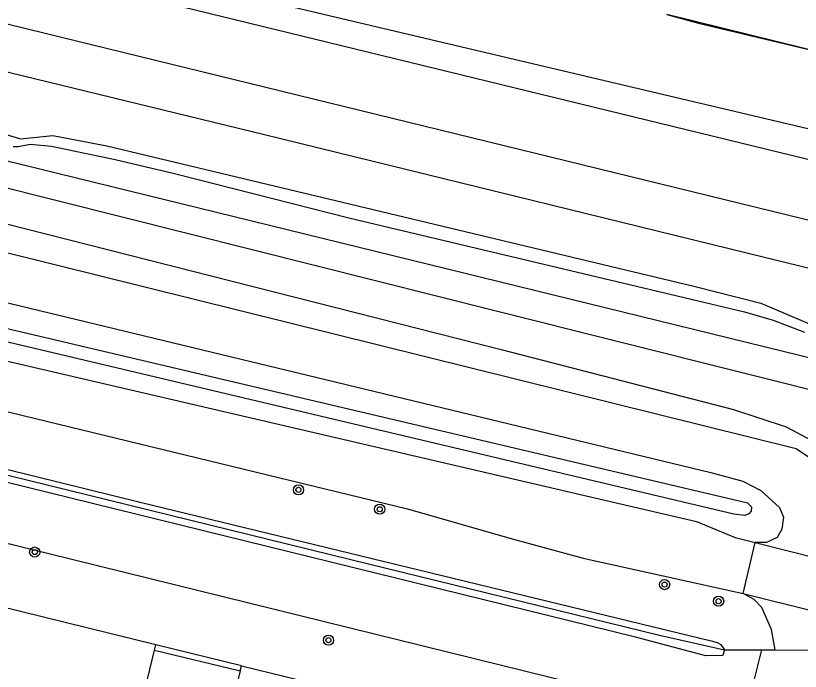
# Model space of a CAD drawing. Extents: x 128999 to 131010, y 395498 to 399007.
# Drawn here: x 129160.6 to 129222.4, y 397973.1 to 398024.7 of the extents above; entities that cross this region are included whole.
import ezdxf

# ---------------------------------------------------------------- set-up
doc = ezdxf.new("R2010")
doc.units = 0
for name, color, linetype in [('gg-afsc-hekwerk', 7, 'Continuous'), ('gg-afsc-muur', 7, 'Continuous'), ('gg-aspt-spoorlijn', 7, 'Continuous'), ('gg-bbg-hoofdgebouw', 7, 'Continuous'), ('gg-knt-BGT kruinlijn', 7, 'Continuous'), ('gg-knt-bovenkant onderkant talud', 7, 'Continuous'), ('gg-knt-verharding', 7, 'Continuous'), ('gt-grn-vlakafsluiter', 7, 'Continuous'), ('gt-symb-boom', 7, 'Continuous'), ('gx-grn-maaiveld', 7, 'Continuous')]:
    doc.layers.add(name, color=color, linetype=linetype)

# ---------------------------------------------------------------- blocks, each defined once
blk = doc.blocks.new('gt0-BOOM')
at = {"layer": 'gt-symb-boom'}
for radius in [0.4, 0.2]:
    blk.add_circle((0, 0), radius, dxfattribs=at)

msp = doc.modelspace()

# ---------------------------------------------------------------- linework, layer by layer
at = {"layer": 'gg-afsc-hekwerk'}
for points in [[(129000, 398050.975), (129026.753, 398044.298), (129058.787, 398036.396), (129076.426, 398031.949), (129105.902, 398024.609), (129127.134, 398019.338), (129158.723, 398011.427), (129179.222, 398006.283), (129198.648, 398001.386), (129226.839, 397994.329), (129312.792, 397972.287), (129322.74, 397969.875), (129330.1, 397968.003), (129347.211, 397963.49), (129348.903, 397969.615), (129359.832, 397966.802), (129358.33, 397960.731), (129362.769, 397959.596), (129381.205, 397955.044), (129398.568, 397950.815), (129409.165, 397948.192), (129423.879, 397944.548)], [(129211.893, 398024.78), (129214.383, 398024.107), (129233.853, 398019.445), (129235.683, 398016.66), (129267.66, 398008.953), (129314.397, 397997.526), (129331.48, 397993.334), (129351.703, 397988.422), (129349.895, 397982.111), (129366.245, 397978.189), (129375.406, 397976.328), (129385.232, 397974.285), (129402.258, 397970.096), (129409.419, 397968.023), (129421.488, 397964.695), (129423.895, 397964.258), (129428.708, 397962.955), (129443.343, 397959.466), (129445.723, 397958.853), (129448.114, 397958.178), (129455.397, 397956.389), (129462.695, 397954.609), (129464.822, 397954.031)]]:
    msp.add_lwpolyline(points, dxfattribs=at)
at = {"layer": 'gg-afsc-muur'}
for p, q in [((129178.387, 397973.497), (129171.651, 397975.146)), ((129171.55, 397974.732), (129178.282, 397973.088)), ((129178.282, 397973.088), (129178.387, 397973.497))]:
    msp.add_line(p, q, dxfattribs=at)
at = {"layer": 'gg-aspt-spoorlijn'}
for points in [[(129000, 398063.206), (129752.7, 397878.966), (130646.705, 397660.45), (130774.075, 397629.419), (130829.883, 397615.684), (130921.62, 397593.27), (130961.826, 397583.345), (131000, 397574.063)], [(129000, 398059.307), (129062.683, 398043.925), (129180.213, 398015.322), (129384.51, 397965.219), (129415.579, 397957.754), (129526.602, 397930.528), (129638.2, 397903.306), (130162.261, 397775.099), (130285.398, 397745.093), (130471.888, 397699.425), (130595.368, 397669.334), (130844.818, 397608.384), (130947.583, 397583.189), (131000, 397570.437)]]:
    msp.add_lwpolyline(points, dxfattribs=at)
at = {"layer": 'gg-bbg-hoofdgebouw'}
for p, q in [((129171.651, 397975.146), (129155.069, 397979.207)), ((129171.55, 397974.732), (129171.651, 397975.146))]:
    msp.add_line(p, q, dxfattribs=at)
msp.add_lwpolyline([(129175.927, 397963.474), (129170.806, 397964.735), (129171.975, 397969.605), (129171.548, 397969.709), (129171.427, 397969.214), (129170.271, 397969.496), (129171.55, 397974.732)], dxfattribs=at)
at = {"layer": 'gg-knt-BGT kruinlijn'}
for p, q in [((129231.264, 398011.359), (129120.661, 398038.329)), ((129160.424, 398014.389), (129160.804, 398014.377)), ((129160.804, 398014.377), (129161.746, 398014.583)), ((129161.746, 398014.583), (129163.417, 398014.427)), ((129163.417, 398014.427), (129168.449, 398013.374)), ((129168.449, 398013.374), (129173.12, 398012.261)), ((129173.12, 398012.261), (129186.834, 398008.773)), ((129186.834, 398008.773), (129218.018, 398001.368)), ((129218.018, 398001.368), (129220.27, 398000.714)), ((129220.27, 398000.714), (129222.73, 397999.754))]:
    msp.add_line(p, q, dxfattribs=at)
for points in [[(129000, 398028.256), (129121.595, 397998.437), (129170.4, 397986.364), (129215.381, 397975.467), (129215.86, 397975.333), (129216.134, 397975.155), (129216.421, 397974.736)], [(129216.421, 397974.736), (129216.305, 397974.302), (129214.965, 397974.267), (129209.431, 397975.738), (129086.33, 398006.043)]]:
    msp.add_lwpolyline(points, dxfattribs=at)
at = {"layer": 'gg-knt-bovenkant onderkant talud'}
for p, q in [((129213.845, 397969.831), (129084.364, 398001.765)), ((129219.356, 397974.735), (129218.711, 397972.225))]:
    msp.add_line(p, q, dxfattribs=at)
at = {"layer": 'gg-knt-verharding'}
for p, q in [((129178.282, 397973.088), (129177.451, 397969.695)), ((129178.387, 397973.497), (129189.077, 397970.894))]:
    msp.add_line(p, q, dxfattribs=at)
at = {"layer": 'gt-grn-vlakafsluiter'}
msp.add_line((129216.421, 397974.736), (129219.356, 397974.735), dxfattribs=at)
at = {"layer": 'gx-grn-maaiveld'}
for p, q in [((129217.911, 397979.174), (129218.854, 397983.201)), ((129219.356, 397974.735), (129220.417, 397974.734)), ((129220.417, 397974.734), (129224.85, 397974.732))]:
    msp.add_line(p, q, dxfattribs=at)
for points in [[(129000, 398070.053), (129015.587, 398066.116), (129021.292, 398064.945), (129032.298, 398062.4), (129037.088, 398060.871), (129039.362, 398060.268), (129045.146, 398058.894), (129050.762, 398057.671), (129101.602, 398044.896), (129113.467, 398042.753), (129115.471, 398043.26), (129117.364, 398042.829), (129121.645, 398041.603), (129122.814, 398040.584), (129124.604, 398039.348), (129127.426, 398038.398), (129279.379, 398002.499), (129288.605, 398000.036), (129304.394, 397996.162), (129315.512, 397993.809)], [(129000, 398052.656), (129073.447, 398034.501), (129243.201, 397992.828), (129249.771, 397991.215), (129310.025, 397976.405), (129318.6, 397974.378), (129322.581, 397973.56), (129323.323, 397973.307), (129325.608, 397972.2), (129329.06, 397971.196), (129333.349, 397970.396), (129339.697, 397969.451), (129343.328, 397968.804), (129347.218, 397967.982), (129350.068, 397967.153), (129351.859, 397966.797)], [(129000, 398047.778), (129067.504, 398031.709), (129087.842, 398026.551), (129107.107, 398021.808), (129132.067, 398015.35), (129198.855, 397998.399), (129217.131, 397993.677), (129221.295, 397992.32), (129225.79, 397989.924), (129228.312, 397987.999), (129230.293, 397984.657), (129231.902, 397983.04), (129238.822, 397980.849), (129243.785, 397979.665), (129275.425, 397966.932), (129284.085, 397962.734), (129290.548, 397962.2), (129295.596, 397963.528), (129301.302, 397965.551), (129307.456, 397966.256), (129315.761, 397966.112), (129338.803, 397961.686), (129349.385, 397959.249), (129351.153, 397959.083)], [(129000, 398045.156), (129083.395, 398025.032), (129222.073, 397990.61), (129226.185, 397987.834), (129230.209, 397982.906), (129231.729, 397981.288), (129235.123, 397979.917), (129243.021, 397977.695), (129249.534, 397975.019), (129275.592, 397965.48), (129284.1, 397961.587), (129288.14, 397960.197), (129292.908, 397960.449), (129297.585, 397962.291), (129303.085, 397963.825), (129307.937, 397964.056), (129313.363, 397964.061), (129319.631, 397963.551), (129332.077, 397960.848), (129352.957, 397957.41), (129357.872, 397957.245), (129362.002, 397957.739), (129365.58, 397958.947)], [(129007.868, 398039.915), (129075.03, 398023.649), (129077.19, 398022.478), (129078.418, 398021.307), (129082.627, 398020.387), (129142.014, 398006.412), (129215.348, 397988.7), (129217.88, 397988.028), (129219.299, 397987.302), (129220.755, 397985.954), (129221.081, 397985.182), (129220.942, 397984.256), (129220.584, 397983.606), (129219.731, 397983.197), (129218.854, 397983.201)], [(129007.451, 398037.942), (129074.744, 398021.221), (129075.499, 398020.956), (129078.23, 398019.516), (129079.847, 398019.06), (129156.572, 398000.831), (129217.592, 397986.477), (129218.244, 397986.333), (129218.565, 397986.018)], [(129218.565, 397986.018), (129218.533, 397985.664), (129218.337, 397985.458), (129218.03, 397985.317), (129217.161, 397985.439), (129114.977, 398009.633), (129078.905, 398018.381), (129077.322, 398018.946), (129075.666, 398019.758), (129074.765, 398020.363), (129072.823, 398021.005), (129045.292, 398027.467), (129007.287, 398037.169)], [(129006.941, 398035.527), (129072.038, 398019.515), (129075.83, 398017.485), (129147.556, 398000.36), (129214.218, 397984.863), (129217.274, 397983.598), (129218.854, 397983.201)], [(129000, 398032.933), (129003.254, 398032.136), (129042.083, 398022.585), (129120.741, 398002.938), (129140.951, 397998.114), (129191.468, 397985.86), (129199.521, 397983.534), (129205.293, 397981.965), (129217.911, 397979.174)], [(129000, 398027.716), (129017.941, 398023.293), (129055.004, 398014.307), (129186.999, 397981.85), (129211.315, 397975.9), (129216.421, 397974.736)], [(129115.112, 398027.688), (129142.357, 398020.946), (129145.779, 398019.971), (129147.626, 398018.879), (129148.937, 398018.363), (129150.996, 398018.252), (129155.548, 398017.41), (129157.708, 398016.693), (129159.138, 398015.544), (129160.979, 398014.993), (129163.531, 398015.258), (129167.775, 398014.446), (129214.027, 398003.381), (129219.292, 398002.056), (129223.505, 398000.266)], [(129307.664, 398000.461), (129295.617, 398003.337), (129277.862, 398007.935), (129260.106, 398012.533), (129248.89, 398015.177), (129237.673, 398017.822), (129233.576, 398019.436), (129222.735, 398022.108), (129211.893, 398024.78)], [(129218.854, 397983.201), (129238.597, 397978.22), (129243.54, 397976.512), (129250.901, 397973.125), (129262.085, 397967.786), (129274.069, 397963.319), (129284.701, 397959.521), (129287.475, 397958.737), (129289.705, 397958.411), (129291.758, 397958.718), (129297.024, 397960.847), (129302.432, 397962.798), (129306.558, 397963.369), (129311.003, 397963.331), (129315.997, 397962.789), (129322.744, 397961.485), (129340.017, 397957.939), (129351.42, 397955.631), (129353.332, 397955.362)], [(129220.417, 397974.734), (129220.14, 397976.357), (129219.376, 397978.08), (129218.779, 397978.702), (129217.911, 397979.174)], [(129217.911, 397979.174), (129240.27, 397973.617), (129243.643, 397972.212)]]:
    msp.add_lwpolyline(points, dxfattribs=at)

# ---------------------------------------------------------------- block references
at = {"layer": 'gt-symb-boom'}
for p in [(129182.878, 397987.35), (129189.276, 397985.821), (129162.106, 397982.446), (129211.716, 397979.882), (129215.971, 397978.576), (129185.242, 397975.506)]:
    msp.add_blockref('gt0-BOOM', p, dxfattribs=at)

doc.saveas('drawing.dxf')
